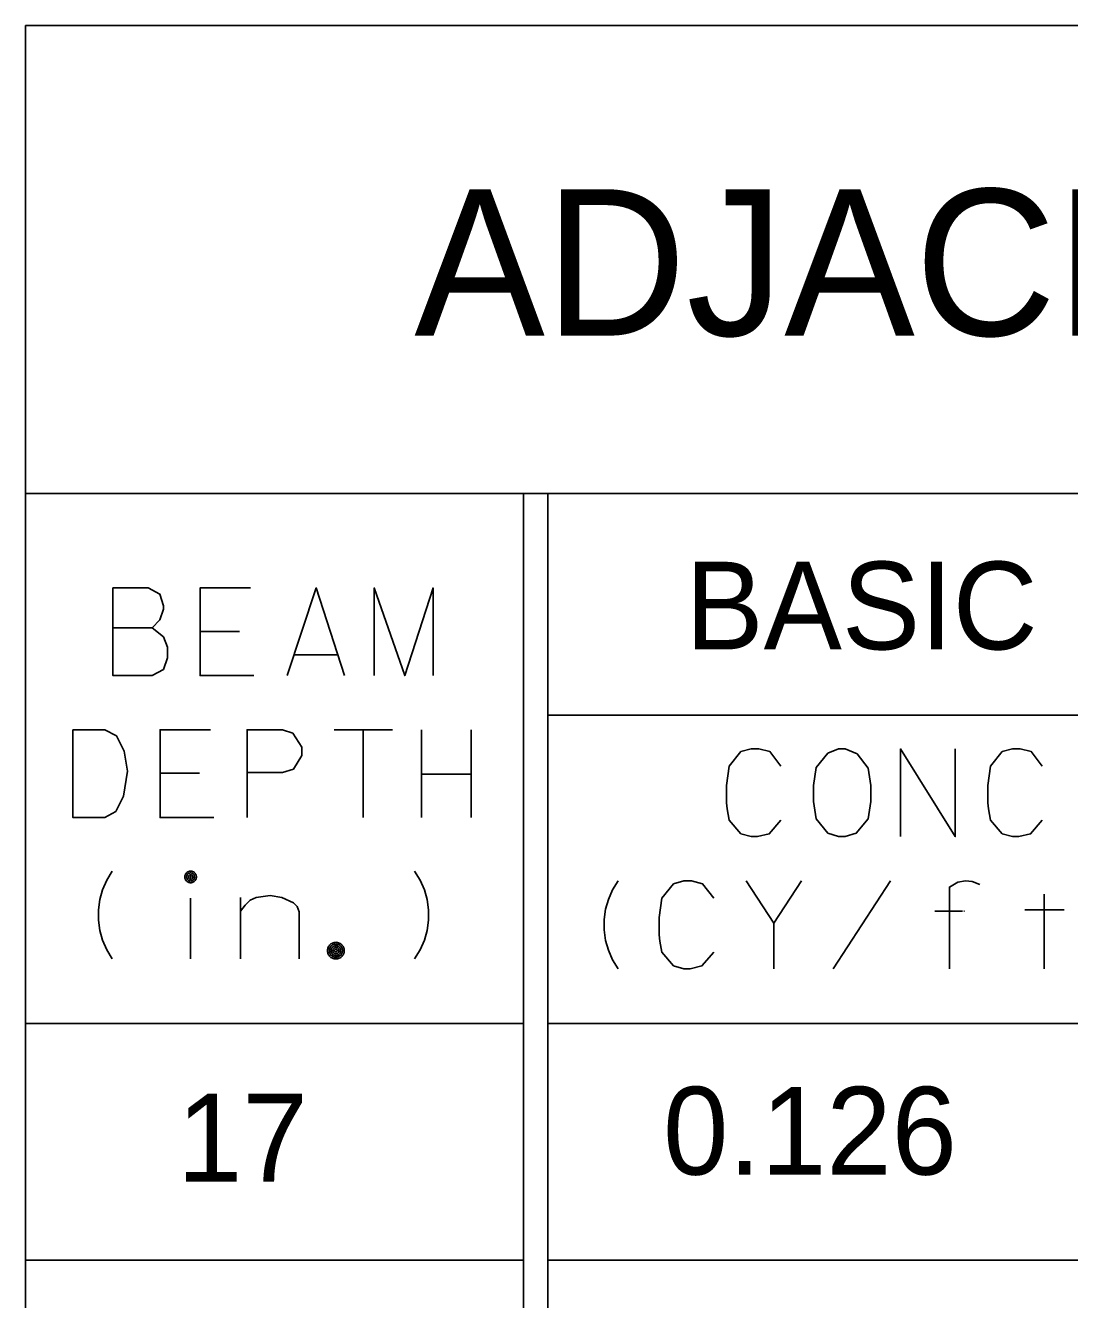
# Model space of a CAD drawing. Extents: x 635698 to 639877, y 296617 to 300175.
# Drawn here: x 639056.86 to 639092.54, y 299937.03 to 299980.57 of the extents above; entities that cross this region are included whole.
import ezdxf

# ---------------------------------------------------------------- set-up
doc = ezdxf.new("R2010")
doc.units = 0
doc.layers.add('1', color=7, linetype='Continuous')
doc.layers.add('3', color=7, linetype='Continuous')

msp = doc.modelspace()

# ---------------------------------------------------------------- linework, layer by layer
at = {"layer": '1'}
for p, q in [((639056.863, 299980.569), (639056.863, 299841.356)), ((639324.489, 299980.569), (639056.863, 299980.569)), ((639056.863, 299972.484), (639056.863, 299892.366)), ((639324.489, 299964.569), (639056.863, 299964.569)), ((639073.881, 299964.569), (639073.881, 299833.273)), ((639074.715, 299964.569), (639074.715, 299833.273)), ((639199.162, 299956.999), (639074.715, 299956.999)), ((639073.883, 299946.457), (639056.863, 299946.457)), ((639199.162, 299946.457), (639074.717, 299946.457)), ((639073.883, 299938.372), (639056.863, 299938.372)), ((639199.162, 299938.372), (639074.717, 299938.372))]:
    msp.add_line(p, q, dxfattribs=at)
at = {"layer": '3'}
for points in [[(639061.196, 299959.979), (639061.456, 299960.262), (639061.574, 299960.616), (639061.574, 299960.735), (639061.456, 299961.136), (639061.055, 299961.349), (639059.85, 299961.349), (639059.85, 299958.349), (639061.196, 299958.349), (639061.574, 299958.561), (639061.716, 299958.963), (639061.716, 299959.317), (639061.574, 299959.671), (639061.196, 299959.979), (639059.85, 299959.979)], [(639064.551, 299961.349), (639062.826, 299961.349), (639062.826, 299958.349), (639064.669, 299958.349)], [(639062.826, 299961.349), (639064.551, 299961.349)], [(639065.803, 299958.349), (639066.795, 299961.349), (639067.763, 299958.349)], [(639068.78, 299958.349), (639068.78, 299961.349), (639069.819, 299958.349), (639070.787, 299961.349), (639070.787, 299958.349)], [(639062.826, 299959.86), (639064.176, 299959.86)], [(639062.826, 299959.86), (639064.176, 299959.86)], [(639066.039, 299959.057), (639067.527, 299959.057)], [(639058.484, 299956.5), (639059.571, 299956.5), (639059.973, 299956.287), (639060.232, 299955.767), (639060.35, 299955.082), (639060.209, 299954.232), (639059.949, 299953.712), (639059.571, 299953.5), (639058.484, 299953.5), (639058.484, 299956.5)], [(639063.185, 299956.5), (639061.461, 299956.5), (639061.461, 299953.5), (639063.304, 299953.5)], [(639061.461, 299956.5), (639063.185, 299956.5)], [(639064.437, 299953.5), (639064.437, 299956.5), (639065.642, 299956.5), (639065.996, 299956.381), (639066.303, 299955.909), (639066.303, 299955.626), (639066.02, 299955.153), (639065.642, 299955.035), (639064.437, 299955.035)], [(639067.414, 299956.5), (639069.398, 299956.5)], [(639068.406, 299953.5), (639068.406, 299956.5)], [(639068.406, 299953.5), (639068.406, 299956.5)], [(639070.391, 299956.5), (639070.391, 299953.5)], [(639072.091, 299956.5), (639072.091, 299953.5)], [(639082.676, 299955.256), (639082.298, 299955.752), (639081.92, 299955.847), (639081.66, 299955.847), (639081.306, 299955.752), (639080.904, 299955.256), (639080.81, 299954.595), (639080.81, 299954.241), (639080.81, 299954.004), (639080.834, 299953.792), (639080.904, 299953.414), (639081.306, 299952.941), (639081.66, 299952.847), (639081.873, 299952.847), (639082.274, 299952.941), (639082.676, 299953.414)], [(639084.637, 299955.847), (639084.873, 299955.847), (639085.275, 299955.682), (639085.652, 299955.186), (639085.747, 299954.595), (639085.747, 299954.052), (639085.652, 299953.461), (639085.251, 299952.965), (639084.873, 299952.847), (639084.637, 299952.847), (639084.283, 299952.965), (639083.881, 299953.461), (639083.786, 299954.052), (639083.786, 299954.595), (639083.881, 299955.209), (639084.283, 299955.705), (639084.637, 299955.847)], [(639086.763, 299952.847), (639086.763, 299955.847), (639088.629, 299952.847), (639088.629, 299955.847)], [(639091.605, 299955.256), (639091.228, 299955.752), (639090.85, 299955.847), (639090.59, 299955.847), (639090.236, 299955.752), (639089.834, 299955.256), (639089.74, 299954.595), (639089.74, 299954.241), (639089.74, 299954.004), (639089.763, 299953.792), (639089.834, 299953.414), (639090.236, 299952.941), (639090.59, 299952.847), (639090.802, 299952.847), (639091.204, 299952.941), (639091.605, 299953.414)], [(639061.461, 299955.011), (639062.81, 299955.011)], [(639061.461, 299955.011), (639062.81, 299955.011)], [(639070.391, 299954.988), (639072.091, 299954.988)], [(639059.828, 299948.667), (639059.639, 299948.974), (639059.497, 299949.305), (639059.402, 299949.635), (639059.355, 299949.99), (639059.355, 299950.344), (639059.402, 299950.699), (639059.497, 299951.029), (639059.639, 299951.36), (639059.828, 299951.667)], [(639062.704, 299951.469), (639062.702, 299951.489), (639062.699, 299951.51), (639062.694, 299951.53), (639062.687, 299951.55), (639062.677, 299951.568), (639062.666, 299951.585), (639062.653, 299951.602), (639062.638, 299951.616), (639062.622, 299951.629), (639062.605, 299951.64), (639062.586, 299951.65), (639062.567, 299951.657), (639062.547, 299951.663), (639062.526, 299951.666), (639062.506, 299951.667), (639062.485, 299951.666), (639062.464, 299951.663), (639062.445, 299951.657), (639062.425, 299951.65), (639062.407, 299951.64), (639062.389, 299951.629), (639062.373, 299951.616), (639062.359, 299951.602), (639062.345, 299951.585), (639062.334, 299951.568), (639062.325, 299951.55), (639062.318, 299951.53), (639062.312, 299951.51), (639062.309, 299951.489), (639062.308, 299951.469), (639062.309, 299951.448), (639062.312, 299951.428), (639062.318, 299951.408), (639062.325, 299951.388), (639062.334, 299951.37), (639062.345, 299951.353), (639062.359, 299951.336), (639062.373, 299951.322), (639062.389, 299951.309), (639062.407, 299951.298), (639062.425, 299951.288), (639062.445, 299951.281), (639062.464, 299951.275), (639062.485, 299951.272), (639062.506, 299951.271), (639062.526, 299951.272), (639062.547, 299951.275), (639062.567, 299951.281), (639062.586, 299951.288), (639062.605, 299951.298), (639062.622, 299951.309), (639062.638, 299951.322), (639062.653, 299951.336), (639062.666, 299951.353), (639062.677, 299951.37), (639062.687, 299951.388), (639062.694, 299951.408), (639062.699, 299951.428), (639062.702, 299951.448), (639062.704, 299951.469)], [(639062.644, 299951.469), (639062.643, 299951.483), (639062.641, 299951.498), (639062.637, 299951.511), (639062.632, 299951.525), (639062.625, 299951.538), (639062.617, 299951.55), (639062.608, 299951.561), (639062.598, 299951.572), (639062.587, 299951.581), (639062.575, 299951.588), (639062.562, 299951.595), (639062.548, 299951.6), (639062.534, 299951.604), (639062.52, 299951.606), (639062.506, 299951.607), (639062.491, 299951.606), (639062.477, 299951.604), (639062.463, 299951.6), (639062.449, 299951.595), (639062.437, 299951.588), (639062.424, 299951.581), (639062.413, 299951.572), (639062.403, 299951.561), (639062.394, 299951.55), (639062.386, 299951.538), (639062.38, 299951.525), (639062.374, 299951.511), (639062.371, 299951.498), (639062.368, 299951.483), (639062.368, 299951.469), (639062.368, 299951.454), (639062.371, 299951.44), (639062.374, 299951.426), (639062.38, 299951.413), (639062.386, 299951.4), (639062.394, 299951.388), (639062.403, 299951.377), (639062.413, 299951.366), (639062.424, 299951.357), (639062.437, 299951.35), (639062.449, 299951.343), (639062.463, 299951.338), (639062.477, 299951.334), (639062.491, 299951.332), (639062.506, 299951.331), (639062.52, 299951.332), (639062.534, 299951.334), (639062.548, 299951.338), (639062.562, 299951.343), (639062.575, 299951.35), (639062.587, 299951.357), (639062.598, 299951.366), (639062.608, 299951.377), (639062.617, 299951.388), (639062.625, 299951.4), (639062.632, 299951.413), (639062.637, 299951.426), (639062.641, 299951.44), (639062.643, 299951.454), (639062.644, 299951.469)], [(639062.584, 299951.469), (639062.583, 299951.477), (639062.582, 299951.485), (639062.58, 299951.493), (639062.577, 299951.5), (639062.573, 299951.508), (639062.569, 299951.515), (639062.564, 299951.521), (639062.558, 299951.527), (639062.552, 299951.532), (639062.545, 299951.536), (639062.537, 299951.54), (639062.53, 299951.543), (639062.522, 299951.545), (639062.514, 299951.547), (639062.506, 299951.547), (639062.497, 299951.547), (639062.489, 299951.545), (639062.482, 299951.543), (639062.474, 299951.54), (639062.467, 299951.536), (639062.46, 299951.532), (639062.453, 299951.527), (639062.448, 299951.521), (639062.442, 299951.515), (639062.438, 299951.508), (639062.434, 299951.5), (639062.431, 299951.493), (639062.429, 299951.485), (639062.428, 299951.477), (639062.428, 299951.469), (639062.428, 299951.461), (639062.429, 299951.453), (639062.431, 299951.445), (639062.434, 299951.437), (639062.438, 299951.43), (639062.442, 299951.423), (639062.448, 299951.417), (639062.453, 299951.411), (639062.46, 299951.406), (639062.467, 299951.401), (639062.474, 299951.398), (639062.482, 299951.395), (639062.489, 299951.393), (639062.497, 299951.391), (639062.506, 299951.391), (639062.514, 299951.391), (639062.522, 299951.393), (639062.53, 299951.395), (639062.537, 299951.398), (639062.545, 299951.401), (639062.552, 299951.406), (639062.558, 299951.411), (639062.564, 299951.417), (639062.569, 299951.423), (639062.573, 299951.43), (639062.577, 299951.437), (639062.58, 299951.445), (639062.582, 299951.453), (639062.583, 299951.461), (639062.584, 299951.469)], [(639062.524, 299951.469), (639062.524, 299951.471), (639062.523, 299951.473), (639062.523, 299951.474), (639062.522, 299951.476), (639062.521, 299951.478), (639062.52, 299951.48), (639062.519, 299951.481), (639062.518, 299951.482), (639062.516, 299951.484), (639062.515, 299951.484), (639062.513, 299951.485), (639062.511, 299951.486), (639062.509, 299951.487), (639062.508, 299951.487), (639062.506, 299951.487), (639062.504, 299951.487), (639062.502, 299951.487), (639062.5, 299951.486), (639062.498, 299951.485), (639062.497, 299951.484), (639062.495, 299951.484), (639062.494, 299951.482), (639062.492, 299951.481), (639062.491, 299951.48), (639062.49, 299951.478), (639062.489, 299951.476), (639062.489, 299951.474), (639062.488, 299951.473), (639062.488, 299951.471), (639062.488, 299951.469), (639062.488, 299951.467), (639062.488, 299951.465), (639062.489, 299951.463), (639062.489, 299951.462), (639062.49, 299951.46), (639062.491, 299951.458), (639062.492, 299951.457), (639062.494, 299951.455), (639062.495, 299951.454), (639062.497, 299951.453), (639062.498, 299951.452), (639062.5, 299951.452), (639062.502, 299951.451), (639062.504, 299951.451), (639062.506, 299951.451), (639062.508, 299951.451), (639062.509, 299951.451), (639062.511, 299951.452), (639062.513, 299951.452), (639062.515, 299951.453), (639062.516, 299951.454), (639062.518, 299951.455), (639062.519, 299951.457), (639062.52, 299951.458), (639062.521, 299951.46), (639062.522, 299951.462), (639062.523, 299951.463), (639062.523, 299951.465), (639062.524, 299951.467), (639062.524, 299951.469)], [(639070.16, 299948.667), (639070.349, 299948.974), (639070.491, 299949.305), (639070.585, 299949.635), (639070.632, 299949.99), (639070.632, 299950.344), (639070.585, 299950.699), (639070.491, 299951.029), (639070.349, 299951.36), (639070.16, 299951.667)], [(639077.108, 299948.335), (639076.919, 299948.642), (639076.778, 299948.973), (639076.683, 299949.303), (639076.636, 299949.658), (639076.636, 299950.012), (639076.683, 299950.367), (639076.778, 299950.697), (639076.919, 299951.028), (639077.108, 299951.335)], [(639080.377, 299950.744), (639079.999, 299951.24), (639079.621, 299951.335), (639079.361, 299951.335), (639079.007, 299951.24), (639078.605, 299950.744), (639078.511, 299950.083), (639078.511, 299949.729), (639078.511, 299949.492), (639078.535, 299949.28), (639078.605, 299948.902), (639079.007, 299948.429), (639079.361, 299948.335), (639079.574, 299948.335), (639079.975, 299948.429), (639080.377, 299948.902)], [(639081.487, 299951.335), (639082.432, 299949.894), (639083.377, 299951.335)], [(639084.464, 299948.335), (639086.424, 299951.335)], [(639088.433, 299948.335), (639088.433, 299951.122), (639088.716, 299951.288), (639088.976, 299951.335), (639089.212, 299951.311), (639089.472, 299951.217)], [(639091.669, 299948.335), (639091.669, 299950.886)], [(639062.506, 299948.667), (639062.506, 299950.746)], [(639064.207, 299950.297), (639064.372, 299950.51), (639064.537, 299950.675), (639064.75, 299950.77), (639065.223, 299950.84), (639065.624, 299950.77), (639066.026, 299950.581), (639066.144, 299950.462), (639066.215, 299950.273), (639066.215, 299948.667)], [(639064.207, 299948.667), (639064.207, 299950.77)], [(639087.937, 299950.295), (639088.882, 299950.295)], [(639088.929, 299950.295), (639088.952, 299950.295)], [(639092.354, 299950.343), (639091.008, 299950.343)], [(639082.432, 299948.335), (639082.432, 299949.894)], [(639067.753, 299948.952), (639067.752, 299948.982), (639067.747, 299949.011), (639067.739, 299949.04), (639067.729, 299949.068), (639067.715, 299949.094), (639067.699, 299949.119), (639067.68, 299949.142), (639067.659, 299949.164), (639067.636, 299949.182), (639067.611, 299949.199), (639067.584, 299949.212), (639067.556, 299949.223), (639067.528, 299949.231), (639067.498, 299949.235), (639067.468, 299949.237), (639067.438, 299949.235), (639067.409, 299949.231), (639067.38, 299949.223), (639067.352, 299949.212), (639067.326, 299949.199), (639067.301, 299949.182), (639067.277, 299949.164), (639067.256, 299949.142), (639067.238, 299949.119), (639067.221, 299949.094), (639067.208, 299949.068), (639067.197, 299949.04), (639067.19, 299949.011), (639067.185, 299948.982), (639067.183, 299948.952), (639067.185, 299948.922), (639067.19, 299948.893), (639067.197, 299948.864), (639067.208, 299948.836), (639067.221, 299948.81), (639067.238, 299948.784), (639067.256, 299948.761), (639067.277, 299948.74), (639067.301, 299948.721), (639067.326, 299948.705), (639067.352, 299948.692), (639067.38, 299948.681), (639067.409, 299948.673), (639067.438, 299948.669), (639067.468, 299948.667), (639067.498, 299948.669), (639067.528, 299948.673), (639067.556, 299948.681), (639067.584, 299948.692), (639067.611, 299948.705), (639067.636, 299948.721), (639067.659, 299948.74), (639067.68, 299948.761), (639067.699, 299948.784), (639067.715, 299948.81), (639067.729, 299948.836), (639067.739, 299948.864), (639067.747, 299948.893), (639067.752, 299948.922), (639067.753, 299948.952)], [(639067.693, 299948.952), (639067.692, 299948.975), (639067.688, 299948.999), (639067.682, 299949.022), (639067.674, 299949.044), (639067.663, 299949.064), (639067.65, 299949.084), (639067.635, 299949.103), (639067.619, 299949.119), (639067.6, 299949.134), (639067.581, 299949.147), (639067.56, 299949.157), (639067.538, 299949.166), (639067.515, 299949.172), (639067.492, 299949.176), (639067.468, 299949.177), (639067.445, 299949.176), (639067.421, 299949.172), (639067.399, 299949.166), (639067.377, 299949.157), (639067.356, 299949.147), (639067.336, 299949.134), (639067.318, 299949.119), (639067.301, 299949.103), (639067.286, 299949.084), (639067.273, 299949.064), (639067.262, 299949.044), (639067.254, 299949.022), (639067.248, 299948.999), (639067.245, 299948.975), (639067.243, 299948.952), (639067.245, 299948.929), (639067.248, 299948.905), (639067.254, 299948.882), (639067.262, 299948.86), (639067.273, 299948.84), (639067.286, 299948.82), (639067.301, 299948.801), (639067.318, 299948.785), (639067.336, 299948.77), (639067.356, 299948.757), (639067.377, 299948.746), (639067.399, 299948.738), (639067.421, 299948.732), (639067.445, 299948.728), (639067.468, 299948.727), (639067.492, 299948.728), (639067.515, 299948.732), (639067.538, 299948.738), (639067.56, 299948.746), (639067.581, 299948.757), (639067.6, 299948.77), (639067.619, 299948.785), (639067.635, 299948.801), (639067.65, 299948.82), (639067.663, 299948.84), (639067.674, 299948.86), (639067.682, 299948.882), (639067.688, 299948.905), (639067.692, 299948.929), (639067.693, 299948.952)], [(639067.633, 299948.952), (639067.632, 299948.969), (639067.629, 299948.986), (639067.625, 299949.003), (639067.619, 299949.019), (639067.611, 299949.034), (639067.602, 299949.049), (639067.591, 299949.062), (639067.579, 299949.075), (639067.565, 299949.085), (639067.551, 299949.095), (639067.535, 299949.103), (639067.519, 299949.109), (639067.502, 299949.113), (639067.485, 299949.116), (639067.468, 299949.117), (639067.451, 299949.116), (639067.434, 299949.113), (639067.417, 299949.109), (639067.401, 299949.103), (639067.386, 299949.095), (639067.371, 299949.085), (639067.358, 299949.075), (639067.346, 299949.062), (639067.335, 299949.049), (639067.325, 299949.034), (639067.317, 299949.019), (639067.311, 299949.003), (639067.307, 299948.986), (639067.304, 299948.969), (639067.303, 299948.952), (639067.304, 299948.935), (639067.307, 299948.918), (639067.311, 299948.901), (639067.317, 299948.885), (639067.325, 299948.869), (639067.335, 299948.855), (639067.346, 299948.841), (639067.358, 299948.829), (639067.371, 299948.818), (639067.386, 299948.809), (639067.401, 299948.801), (639067.417, 299948.795), (639067.434, 299948.791), (639067.451, 299948.788), (639067.468, 299948.787), (639067.485, 299948.788), (639067.502, 299948.791), (639067.519, 299948.795), (639067.535, 299948.801), (639067.551, 299948.809), (639067.565, 299948.818), (639067.579, 299948.829), (639067.591, 299948.841), (639067.602, 299948.855), (639067.611, 299948.869), (639067.619, 299948.885), (639067.625, 299948.901), (639067.629, 299948.918), (639067.632, 299948.935), (639067.633, 299948.952)], [(639067.573, 299948.952), (639067.573, 299948.963), (639067.571, 299948.974), (639067.568, 299948.984), (639067.564, 299948.994), (639067.559, 299949.004), (639067.553, 299949.014), (639067.546, 299949.022), (639067.539, 299949.03), (639067.53, 299949.037), (639067.521, 299949.043), (639067.511, 299949.048), (639067.501, 299949.052), (639067.49, 299949.055), (639067.479, 299949.056), (639067.468, 299949.057), (639067.457, 299949.056), (639067.446, 299949.055), (639067.436, 299949.052), (639067.425, 299949.048), (639067.416, 299949.043), (639067.406, 299949.037), (639067.398, 299949.03), (639067.39, 299949.022), (639067.383, 299949.014), (639067.377, 299949.004), (639067.372, 299948.994), (639067.368, 299948.984), (639067.365, 299948.974), (639067.364, 299948.963), (639067.363, 299948.952), (639067.364, 299948.941), (639067.365, 299948.93), (639067.368, 299948.919), (639067.372, 299948.909), (639067.377, 299948.899), (639067.383, 299948.89), (639067.39, 299948.882), (639067.398, 299948.874), (639067.406, 299948.867), (639067.416, 299948.861), (639067.425, 299948.856), (639067.436, 299948.852), (639067.446, 299948.849), (639067.457, 299948.848), (639067.468, 299948.847), (639067.479, 299948.848), (639067.49, 299948.849), (639067.501, 299948.852), (639067.511, 299948.856), (639067.521, 299948.861), (639067.53, 299948.867), (639067.539, 299948.874), (639067.546, 299948.882), (639067.553, 299948.89), (639067.559, 299948.899), (639067.564, 299948.909), (639067.568, 299948.919), (639067.571, 299948.93), (639067.573, 299948.941), (639067.573, 299948.952)], [(639067.513, 299948.952), (639067.513, 299948.957), (639067.512, 299948.961), (639067.511, 299948.966), (639067.509, 299948.97), (639067.507, 299948.974), (639067.505, 299948.978), (639067.502, 299948.982), (639067.498, 299948.985), (639067.495, 299948.988), (639067.491, 299948.991), (639067.487, 299948.993), (639067.482, 299948.995), (639067.477, 299948.996), (639067.473, 299948.997), (639067.468, 299948.997), (639067.464, 299948.997), (639067.459, 299948.996), (639067.454, 299948.995), (639067.45, 299948.993), (639067.446, 299948.991), (639067.442, 299948.988), (639067.438, 299948.985), (639067.435, 299948.982), (639067.432, 299948.978), (639067.429, 299948.974), (639067.427, 299948.97), (639067.425, 299948.966), (639067.424, 299948.961), (639067.424, 299948.957), (639067.423, 299948.952), (639067.424, 299948.947), (639067.424, 299948.942), (639067.425, 299948.938), (639067.427, 299948.934), (639067.429, 299948.929), (639067.432, 299948.926), (639067.435, 299948.922), (639067.438, 299948.918), (639067.442, 299948.915), (639067.446, 299948.913), (639067.45, 299948.911), (639067.454, 299948.909), (639067.459, 299948.908), (639067.464, 299948.907), (639067.468, 299948.907), (639067.473, 299948.907), (639067.477, 299948.908), (639067.482, 299948.909), (639067.487, 299948.911), (639067.491, 299948.913), (639067.495, 299948.915), (639067.498, 299948.918), (639067.502, 299948.922), (639067.505, 299948.926), (639067.507, 299948.929), (639067.509, 299948.934), (639067.511, 299948.938), (639067.512, 299948.942), (639067.513, 299948.947), (639067.513, 299948.952)]]:
    msp.add_lwpolyline(points, dxfattribs=at)

# ---------------------------------------------------------------- texts
at = {"layer": '1'}
msp.add_text('0.126', height=3, dxfattribs=at).set_placement((639078.649, 299941.297))
at = {"layer": '3'}
for s, height, p in [('ADJACENT BOX BEAM DATA (COMPOSITE CONSTRUCTION)', 5.00338, (639070.148, 299969.971)), ('BASIC BEAM DATA - 48" BEAMS (COMPOSITE)', 2.99895, (639079.408, 299959.246)), ('17', 3.001, (639062.044, 299941.059))]:
    msp.add_text(s, height=height, dxfattribs=at).set_placement(p)

doc.saveas('drawing.dxf')
